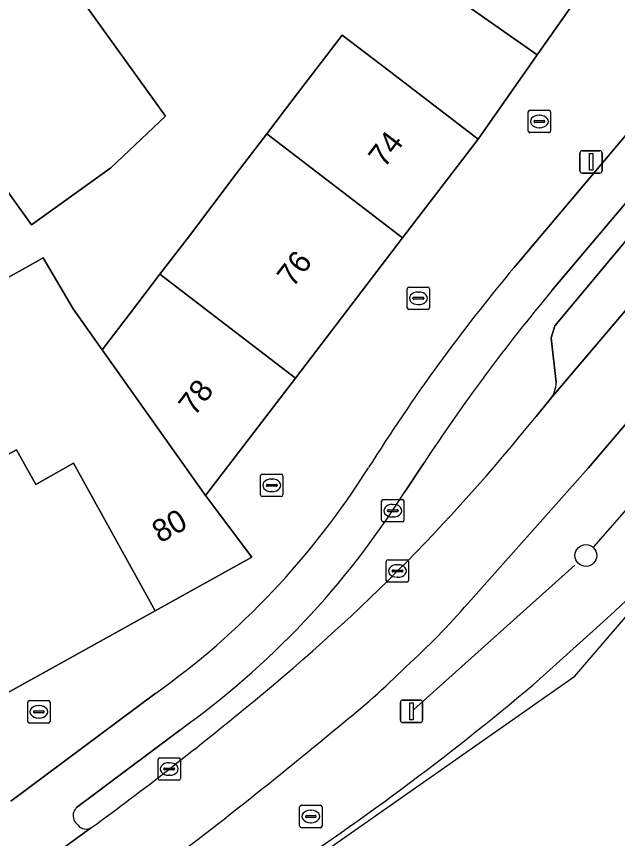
# Model space of a CAD drawing. Extents: x 161798 to 162385, y 382315 to 382833.
# Drawn here: x 162083.49 to 162110.37, y 382398.46 to 382435.21 of the extents above; entities that cross this region are included whole.
import ezdxf

# ---------------------------------------------------------------- set-up
doc = ezdxf.new("R2010")
doc.units = 0
for name, color, linetype in [('IMGEO_Berm_groen', 7, 'Continuous'), ('IMGEO_Berm_open', 7, 'Continuous'), ('IMGEO_Boom', 7, 'Continuous'), ('IMGEO_Brandkraan', 7, 'Continuous'), ('IMGEO_Erf', 7, 'Continuous'), ('IMGEO_Fietspad_open', 7, 'Continuous'), ('IMGEO_Hek', 7, 'Continuous'), ('IMGEO_Kolk', 7, 'Continuous'), ('IMGEO_Lichtmast', 7, 'Continuous'), ('IMGEO_Pand', 7, 'Continuous'), ('IMGEO_Pand_nummerreeks', 7, 'Continuous'), ('IMGEO_Parkeervlak_open', 7, 'Continuous'), ('IMGEO_Rijbaan_lokaal_gesloten', 7, 'Continuous'), ('IMGEO_Rioolput', 7, 'Continuous'), ('IMGEO_Voetpad_open', 7, 'Continuous')]:
    doc.layers.add(name, color=color, linetype=linetype)

msp = doc.modelspace()

# ---------------------------------------------------------------- linework, layer by layer
at = {"layer": 'IMGEO_Berm_groen'}
for points in [[(162125.612, 382434.552), (162120.902, 382428.979), (162110.353, 382416.539), (162109.049, 382415.022), (162103.688, 382408.99)], [(162106.592, 382405.337), (162109.577, 382408.014)]]:
    msp.add_lwpolyline(points, dxfattribs=at)
for centre, radius, start, end in [((162081.397, 382439.789), 42.47, 311.5684, 321.0515), ((162078.874, 382430.454), 32.809, 312.1823, 319.1404), ((162074.268, 382433.08), 37.884, 308.6101, 314.6784), ((162029.141, 382497.204), 120.159, 302.93494, 310.1334), ((161948.158, 382584.1), 234.626, 306.79636, 309.66129)]:
    msp.add_arc(centre, radius, start, end, dxfattribs=at)
at = {"layer": 'IMGEO_Berm_open'}
for points in [[(162107.568, 382421.385), (162111.56, 382426.163), (162119.662, 382435.751), (162122.394, 382438.904), (162121.495, 382439.648), (162121.007, 382439.035), (162107.436, 382422.958)], [(162107.628, 382418.839), (162107.403, 382420.841), (162107.568, 382421.385)], [(162106.724, 382417.326), (162107.361, 382418.099)], [(162101.704, 382415.242), (162100.853, 382413.958)], [(162090.795, 382403.314), (162087.048, 382400.504), (162086.178, 382399.848)], [(162086.133, 382399.185), (162086.227, 382399.076)]]:
    msp.add_lwpolyline(points, dxfattribs=at)
for centre, radius, start, end in [((162172.087, 382368.944), 84.245, 140.12197, 146.66278), ((162106.353, 382418.881), 1.276, 322.2013, 358.1188), ((162039.273, 382471.636), 86.598, 308.88423, 321.15953), ((162068.785, 382434.186), 37.914, 305.4862, 327.7566), ((161997.709, 382520.652), 150.853, 306.22157, 309.4863), ((162086.49, 382399.494), 0.472, 151.5927, 220.828), ((162086.452, 382399.525), 0.423, 130.3162, 152.9037), ((162086.609, 382399.371), 0.483, 217.7447, 299.8835)]:
    msp.add_arc(centre, radius, start, end, dxfattribs=at)
at = {"layer": 'IMGEO_Boom'}
msp.add_circle((162108.954, 382411.114), 0.489, dxfattribs=at)
at = {"layer": 'IMGEO_Brandkraan'}
for p, q in [((162100.961, 382422.183), (162100.961, 382423.035)), ((162101.036, 382423.109), (162101.888, 382423.109)), ((162101.962, 382423.035), (162101.962, 382422.183)), ((162101.449, 382422.889), (162101.474, 382422.889)), ((162101.22, 382422.603), (162101.22, 382422.615)), ((162101.658, 382422.566), (162101.26, 382422.566)), ((162101.263, 382422.652), (162101.661, 382422.652)), ((162101.472, 382422.329), (162101.447, 382422.329)), ((162101.704, 382422.615), (162101.704, 382422.603)), ((162101.888, 382422.109), (162101.036, 382422.109))]:
    msp.add_line(p, q, dxfattribs=at)
for points in [[(162100.961, 382422.183), (162100.961, 382423.035)], [(162101.036, 382423.109), (162101.888, 382423.109)], [(162101.962, 382423.035), (162101.962, 382422.183)], [(162101.888, 382422.109), (162101.036, 382422.109)]]:
    msp.add_lwpolyline(points, dxfattribs=at)
for centre, radius, start, end in [((162101.038, 382423.033), 0.0765, 91.552, 178.448), ((162101.038, 382423.033), 0.0765, 91.552, 178.448), ((162101.886, 382423.033), 0.0765, 1.552, 88.448), ((162101.886, 382423.033), 0.0765, 1.552, 88.448), ((162101.26, 382422.612), 0.0403, 85.8775, 175.7526), ((162101.257, 382422.602), 0.0366, 178.938, 274.7102), ((162101.661, 382422.609), 0.043, 264.8664, 352.4533), ((162101.665, 382422.614), 0.0386, 1.7309, 96.639), ((162101.038, 382422.185), 0.0765, 181.552, 268.448), ((162101.038, 382422.185), 0.0765, 181.552, 268.448), ((162101.886, 382422.185), 0.0765, 271.552, 358.448), ((162101.886, 382422.185), 0.0765, 271.552, 358.448)]:
    msp.add_arc(centre, radius, start, end, dxfattribs=at)
for centre, major_axis, ratio, start_param, end_param in [((162101.448, 382422.609), (-0.387, 0.002), 0.722429, 4.712389, 7.853982), ((162101.473, 382422.609), (-0.39, 0.002), 0.717154, 1.570796, 4.712389)]:
    msp.add_ellipse(centre, major_axis=major_axis, ratio=ratio, start_param=start_param, end_param=end_param, dxfattribs=at)
at = {"layer": 'IMGEO_Erf'}
msp.add_lwpolyline([(162071.617, 382446.168), (162081.935, 382453.69), (162087.988, 382445.269), (162082.525, 382441.34), (162090.145, 382430.746), (162087.7, 382428.445), (162084.155, 382425.896), (162078.92, 382433.174), (162080.398, 382434.237)], close=True, dxfattribs=at)
for points in [[(162093.309, 382428.173), (162094.677, 382429.96), (162095.524, 382431.067), (162096.045, 382431.747), (162098.051, 382434.367), (162100.165, 382432.762), (162104.135, 382429.722), (162106.77, 382433.488), (162103.834, 382435.552)], [(162063.964, 382417.707), (162069.387, 382420.712), (162071.471, 382416.951), (162078.434, 382420.889), (162082.981, 382423.46), (162084.469, 382424.301), (162084.681, 382424.421), (162086.03, 382422.143), (162087.327, 382420.313), (162088.589, 382421.962), (162088.916, 382422.389), (162089.904, 382423.68), (162091.22, 382425.398), (162093.309, 382428.173)]]:
    msp.add_lwpolyline(points, dxfattribs=at)
at = {"layer": 'IMGEO_Fietspad_open'}
for points in [[(162124.14, 382445.081), (162123.714, 382444.658), (162122.718, 382443.692), (162119.959, 382440.834), (162105.749, 382423.991)], [(162107.436, 382422.958), (162121.007, 382439.035), (162121.495, 382439.648)], [(162100.853, 382413.958), (162101.704, 382415.242)], [(162089.682, 382404.932), (162083.241, 382400.13)], [(162086.178, 382399.848), (162087.048, 382400.504), (162090.795, 382403.314)], [(162086.227, 382399.076), (162086.133, 382399.185)], [(162083.73, 382396.687), (162086.849, 382398.953)]]:
    msp.add_lwpolyline(points, dxfattribs=at)
for centre, radius, start, end in [((162168.099, 382371.768), 81.332, 140.05111, 147.85686), ((162172.087, 382368.944), 84.245, 140.12197, 146.66278), ((162068.901, 382434.139), 35.845, 305.4319, 327.8023), ((162068.785, 382434.186), 37.914, 305.4862, 327.7566), ((162086.49, 382399.494), 0.472, 151.5927, 220.828), ((162086.452, 382399.525), 0.423, 130.3162, 152.9037), ((162086.609, 382399.371), 0.483, 217.7447, 299.8835)]:
    msp.add_arc(centre, radius, start, end, dxfattribs=at)
at = {"layer": 'IMGEO_Hek'}
for points in [[(162109.311, 382411.499), (162114.573, 382417.51)], [(162101.245, 382404.22), (162108.453, 382410.679)]]:
    msp.add_lwpolyline(points, dxfattribs=at)
at = {"layer": 'IMGEO_Kolk'}
for p, q in [((162106.372, 382430.085), (162106.372, 382430.937)), ((162106.447, 382431.011), (162107.299, 382431.011)), ((162106.86, 382430.791), (162106.885, 382430.791)), ((162107.373, 382430.937), (162107.373, 382430.085)), ((162106.631, 382430.505), (162106.631, 382430.517)), ((162107.069, 382430.468), (162106.671, 382430.468)), ((162106.674, 382430.554), (162107.072, 382430.554)), ((162107.115, 382430.517), (162107.115, 382430.505)), ((162107.299, 382430.011), (162106.447, 382430.011)), ((162106.883, 382430.231), (162106.858, 382430.231)), ((162094.404, 382413.825), (162094.404, 382414.677)), ((162094.479, 382414.751), (162095.331, 382414.751)), ((162095.405, 382414.677), (162095.405, 382413.825)), ((162094.663, 382414.245), (162094.663, 382414.257)), ((162095.101, 382414.208), (162094.703, 382414.208)), ((162094.706, 382414.294), (162095.104, 382414.294)), ((162094.892, 382414.531), (162094.917, 382414.531)), ((162095.147, 382414.257), (162095.147, 382414.245)), ((162094.915, 382413.971), (162094.89, 382413.971)), ((162095.331, 382413.751), (162094.479, 382413.751)), ((162100.1, 382410.923), (162100.952, 382410.923)), ((162100.025, 382409.997), (162100.025, 382410.849)), ((162100.513, 382410.703), (162100.538, 382410.703)), ((162101.026, 382410.849), (162101.026, 382409.997)), ((162100.284, 382410.417), (162100.284, 382410.429)), ((162100.722, 382410.38), (162100.324, 382410.38)), ((162100.327, 382410.466), (162100.725, 382410.466)), ((162100.768, 382410.429), (162100.768, 382410.417)), ((162100.952, 382409.923), (162100.1, 382409.923)), ((162100.536, 382410.143), (162100.511, 382410.143)), ((162083.988, 382403.702), (162083.988, 382404.554)), ((162084.063, 382404.628), (162084.915, 382404.628)), ((162084.476, 382404.408), (162084.501, 382404.408)), ((162084.989, 382404.554), (162084.989, 382403.702)), ((162084.247, 382404.122), (162084.247, 382404.134)), ((162084.685, 382404.085), (162084.287, 382404.085)), ((162084.29, 382404.171), (162084.688, 382404.171)), ((162084.731, 382404.134), (162084.731, 382404.122)), ((162084.915, 382403.628), (162084.063, 382403.628)), ((162084.499, 382403.848), (162084.474, 382403.848)), ((162089.818, 382401.145), (162089.818, 382401.997)), ((162089.893, 382402.071), (162090.745, 382402.071)), ((162090.306, 382401.851), (162090.331, 382401.851)), ((162090.819, 382401.997), (162090.819, 382401.145)), ((162090.077, 382401.565), (162090.077, 382401.577)), ((162090.515, 382401.528), (162090.117, 382401.528)), ((162090.12, 382401.614), (162090.518, 382401.614)), ((162090.561, 382401.577), (162090.561, 382401.565)), ((162090.745, 382401.071), (162089.893, 382401.071)), ((162090.329, 382401.291), (162090.304, 382401.291))]:
    msp.add_line(p, q, dxfattribs=at)
for points in [[(162106.372, 382430.085), (162106.372, 382430.937)], [(162106.447, 382431.011), (162107.299, 382431.011)], [(162107.373, 382430.937), (162107.373, 382430.085)], [(162107.299, 382430.011), (162106.447, 382430.011)], [(162094.404, 382413.825), (162094.404, 382414.677)], [(162094.479, 382414.751), (162095.331, 382414.751)], [(162095.405, 382414.677), (162095.405, 382413.825)], [(162095.331, 382413.751), (162094.479, 382413.751)], [(162100.1, 382410.923), (162100.952, 382410.923)], [(162100.025, 382409.997), (162100.025, 382410.849)], [(162101.026, 382410.849), (162101.026, 382409.997)], [(162100.952, 382409.923), (162100.1, 382409.923)], [(162083.988, 382403.702), (162083.988, 382404.554)], [(162084.063, 382404.628), (162084.915, 382404.628)], [(162084.989, 382404.554), (162084.989, 382403.702)], [(162084.915, 382403.628), (162084.063, 382403.628)], [(162089.818, 382401.145), (162089.818, 382401.997)], [(162089.893, 382402.071), (162090.745, 382402.071)], [(162090.819, 382401.997), (162090.819, 382401.145)], [(162090.745, 382401.071), (162089.893, 382401.071)]]:
    msp.add_lwpolyline(points, dxfattribs=at)
for centre, radius, start, end in [((162106.449, 382430.935), 0.0765, 91.552, 178.448), ((162106.449, 382430.935), 0.0765, 91.552, 178.448), ((162107.297, 382430.935), 0.0765, 1.552, 88.448), ((162107.297, 382430.935), 0.0765, 1.552, 88.448), ((162106.671, 382430.514), 0.0403, 85.8775, 175.7526), ((162106.668, 382430.504), 0.0366, 178.938, 274.7102), ((162107.072, 382430.511), 0.043, 264.8664, 352.4533), ((162107.076, 382430.516), 0.0386, 1.7309, 96.639), ((162106.449, 382430.087), 0.0765, 181.552, 268.448), ((162106.449, 382430.087), 0.0765, 181.552, 268.448), ((162107.297, 382430.087), 0.0765, 271.552, 358.448), ((162107.297, 382430.087), 0.0765, 271.552, 358.448), ((162094.481, 382414.675), 0.0765, 91.552, 178.448), ((162094.481, 382414.675), 0.0765, 91.552, 178.448), ((162095.329, 382414.675), 0.0765, 1.552, 88.448), ((162095.329, 382414.675), 0.0765, 1.552, 88.448), ((162094.703, 382414.254), 0.0403, 85.8775, 175.7526), ((162094.7, 382414.244), 0.0366, 178.938, 274.7102), ((162095.104, 382414.251), 0.043, 264.8664, 352.4533), ((162095.108, 382414.256), 0.0386, 1.7309, 96.639), ((162094.481, 382413.827), 0.0765, 181.552, 268.448), ((162094.481, 382413.827), 0.0765, 181.552, 268.448), ((162095.329, 382413.827), 0.0765, 271.552, 358.448), ((162095.329, 382413.827), 0.0765, 271.552, 358.448), ((162100.102, 382410.847), 0.0765, 91.552, 178.448), ((162100.102, 382410.847), 0.0765, 91.552, 178.448), ((162100.95, 382410.847), 0.0765, 1.552, 88.448), ((162100.95, 382410.847), 0.0765, 1.552, 88.448), ((162100.324, 382410.426), 0.0403, 85.8775, 175.7526), ((162100.321, 382410.416), 0.0366, 178.938, 274.7102), ((162100.725, 382410.423), 0.043, 264.8664, 352.4533), ((162100.729, 382410.428), 0.0386, 1.7309, 96.639), ((162100.102, 382409.999), 0.0765, 181.552, 268.448), ((162100.102, 382409.999), 0.0765, 181.552, 268.448), ((162100.95, 382409.999), 0.0765, 271.552, 358.448), ((162100.95, 382409.999), 0.0765, 271.552, 358.448), ((162084.065, 382404.552), 0.0765, 91.552, 178.448), ((162084.065, 382404.552), 0.0765, 91.552, 178.448), ((162084.913, 382404.552), 0.0765, 1.552, 88.448), ((162084.913, 382404.552), 0.0765, 1.552, 88.448), ((162084.287, 382404.131), 0.0403, 85.8775, 175.7526), ((162084.284, 382404.121), 0.0366, 178.938, 274.7102), ((162084.688, 382404.128), 0.043, 264.8664, 352.4533), ((162084.692, 382404.133), 0.0386, 1.7309, 96.639), ((162084.065, 382403.704), 0.0765, 181.552, 268.448), ((162084.065, 382403.704), 0.0765, 181.552, 268.448), ((162084.913, 382403.704), 0.0765, 271.552, 358.448), ((162084.913, 382403.704), 0.0765, 271.552, 358.448), ((162089.895, 382401.995), 0.0765, 91.552, 178.448), ((162089.895, 382401.995), 0.0765, 91.552, 178.448), ((162090.743, 382401.995), 0.0765, 1.552, 88.448), ((162090.743, 382401.995), 0.0765, 1.552, 88.448), ((162090.117, 382401.574), 0.0403, 85.8775, 175.7526), ((162090.114, 382401.564), 0.0366, 178.938, 274.7102), ((162090.518, 382401.571), 0.043, 264.8664, 352.4533), ((162090.522, 382401.576), 0.0386, 1.7309, 96.639), ((162089.895, 382401.147), 0.0765, 181.552, 268.448), ((162089.895, 382401.147), 0.0765, 181.552, 268.448), ((162090.743, 382401.147), 0.0765, 271.552, 358.448), ((162090.743, 382401.147), 0.0765, 271.552, 358.448)]:
    msp.add_arc(centre, radius, start, end, dxfattribs=at)
for centre, major_axis, ratio, start_param, end_param in [((162106.859, 382430.511), (-0.387, 0.002), 0.722429, 4.712389, 7.853982), ((162106.884, 382430.511), (-0.39, 0.002), 0.717154, 1.570796, 4.712389), ((162094.891, 382414.251), (-0.387, 0.002), 0.722429, 4.712389, 7.853982), ((162094.916, 382414.251), (-0.39, 0.002), 0.717154, 1.570796, 4.712389), ((162100.512, 382410.423), (-0.387, 0.002), 0.722429, 4.712389, 7.853982), ((162100.537, 382410.423), (-0.39, 0.002), 0.717154, 1.570796, 4.712389), ((162084.475, 382404.128), (-0.387, 0.002), 0.722429, 4.712389, 7.853982), ((162084.5, 382404.128), (-0.39, 0.002), 0.717154, 1.570796, 4.712389), ((162090.305, 382401.571), (-0.387, 0.002), 0.722429, 4.712389, 7.853982), ((162090.33, 382401.571), (-0.39, 0.002), 0.717154, 1.570796, 4.712389)]:
    msp.add_ellipse(centre, major_axis=major_axis, ratio=ratio, start_param=start_param, end_param=end_param, dxfattribs=at)
at = {"layer": 'IMGEO_Lichtmast'}
for p, q in [((162108.689, 382428.304), (162108.689, 382429.104)), ((162108.689, 382429.104), (162108.689, 382428.304)), ((162108.789, 382429.204), (162109.579, 382429.204)), ((162109.579, 382429.204), (162108.789, 382429.204)), ((162109.679, 382429.104), (162109.679, 382428.304)), ((162109.679, 382428.304), (162109.679, 382429.104)), ((162109.579, 382428.204), (162108.789, 382428.204)), ((162108.789, 382428.204), (162109.579, 382428.204)), ((162100.658, 382403.75), (162100.658, 382404.55)), ((162100.658, 382404.55), (162100.658, 382403.75)), ((162100.758, 382404.65), (162101.548, 382404.65)), ((162101.548, 382404.65), (162100.758, 382404.65)), ((162101.648, 382404.55), (162101.648, 382403.75)), ((162101.648, 382403.75), (162101.648, 382404.55)), ((162101.548, 382403.65), (162100.758, 382403.65)), ((162100.758, 382403.65), (162101.548, 382403.65))]:
    msp.add_line(p, q, dxfattribs=at)
for points in [[(162109.109, 382429.079), (162109.259, 382429.079), (162109.259, 382428.329), (162109.109, 382428.329), (162109.109, 382429.079)], [(162101.078, 382404.525), (162101.228, 382404.525), (162101.228, 382403.775), (162101.078, 382403.775), (162101.078, 382404.525)]]:
    msp.add_lwpolyline(points, dxfattribs=at)
for centre, start, end in [((162108.789, 382429.104), 90, 180), ((162108.789, 382429.104), 90, 180), ((162109.579, 382429.104), 0, 90), ((162109.579, 382429.104), 360, 90), ((162108.789, 382428.304), 180, 270), ((162108.789, 382428.304), 180, 270), ((162109.579, 382428.304), 270, 0), ((162109.579, 382428.304), 270, 0), ((162100.758, 382404.55), 90, 180), ((162100.758, 382404.55), 90, 180), ((162101.548, 382404.55), 0, 90), ((162101.548, 382404.55), 360, 90), ((162100.758, 382403.75), 180, 270), ((162100.758, 382403.75), 180, 270), ((162101.548, 382403.75), 270, 0), ((162101.548, 382403.75), 270, 0)]:
    msp.add_arc(centre, 0.1, start, end, dxfattribs=at)
at = {"layer": 'IMGEO_Pand'}
for points in [[(162082.525, 382441.34), (162087.988, 382445.269), (162081.935, 382453.69), (162071.617, 382446.168), (162080.398, 382434.237), (162078.92, 382433.174), (162084.155, 382425.896), (162087.7, 382428.445), (162090.145, 382430.746)], [(162104.037, 382441.201), (162104.222, 382441.463), (162101.85, 382443.141), (162098.936, 382438.996), (162099.486, 382438.609), (162100.578, 382437.841), (162101.667, 382437.076), (162102.741, 382436.321), (162103.834, 382435.552), (162106.77, 382433.488), (162109.488, 382437.342), (162109.429, 382437.384)], [(162094.677, 382429.96), (162100.754, 382425.307), (162104.135, 382429.722), (162100.165, 382432.762), (162098.051, 382434.367), (162096.045, 382431.747), (162095.524, 382431.067)], [(162100.754, 382425.307), (162094.677, 382429.96), (162093.309, 382428.173), (162091.22, 382425.398), (162089.904, 382423.68), (162095.959, 382419.044)], [(162087.327, 382420.313), (162086.03, 382422.143), (162084.681, 382424.421), (162084.469, 382424.301), (162082.981, 382423.46), (162078.434, 382420.889), (162081.898, 382414.951), (162083.488, 382415.833), (162084.346, 382414.284), (162086.041, 382415.234), (162089.697, 382408.648), (162094.009, 382411.037), (162091.944, 382413.801)], [(162089.904, 382423.68), (162088.916, 382422.389), (162088.589, 382421.962), (162087.327, 382420.313), (162091.944, 382413.801), (162095.959, 382419.044)], [(162068.078, 382411.069), (162069.128, 382411.651), (162075.201, 382400.616), (162089.697, 382408.648), (162086.041, 382415.234), (162084.346, 382414.284), (162083.488, 382415.833), (162081.898, 382414.951), (162078.434, 382420.889), (162071.471, 382416.951), (162069.387, 382420.712), (162063.964, 382417.707)]]:
    msp.add_lwpolyline(points, close=True, dxfattribs=at)
at = {"layer": 'IMGEO_Parkeervlak_open'}
for points in [[(162107.361, 382418.099), (162125.768, 382439.772)], [(162122.394, 382438.904), (162119.662, 382435.751), (162111.56, 382426.163), (162107.568, 382421.385), (162107.403, 382420.841), (162107.628, 382418.839)]]:
    msp.add_lwpolyline(points, dxfattribs=at)
msp.add_arc((162106.353, 382418.881), 1.276, 322.2013, 358.1188, dxfattribs=at)
at = {"layer": 'IMGEO_Rijbaan_lokaal_gesloten'}
for points in [[(162050.268, 382372.421), (162072.514, 382380.58), (162108.457, 382405.716), (162118.152, 382417.002), (162130.306, 382431.424), (162145.022, 382444.832), (162160.813, 382456.745), (162180.588, 382467.067), (162185.966, 382468.979), (162201.279, 382474.422), (162245.387, 382486.842), (162282.905, 382497.501), (162306.448, 382506.279), (162315.724, 382511.35)], [(162135.713, 382448.474), (162135.326, 382448.155), (162132.571, 382445.884), (162127.821, 382441.79), (162126.366, 382440.452), (162125.768, 382439.772), (162107.361, 382418.099), (162106.724, 382417.326)], [(162103.688, 382408.99), (162109.049, 382415.022), (162110.353, 382416.539), (162120.902, 382428.979), (162125.612, 382434.552)], [(162109.577, 382408.014), (162106.592, 382405.337)], [(162086.849, 382398.953), (162083.73, 382396.687), (162079.438, 382393.941), (162078.755, 382393.516), (162077.704, 382392.859), (162073.002, 382390.066), (162070.341, 382388.637), (162066.752, 382386.877), (162060.841, 382384.17), (162060.222, 382383.932)]]:
    msp.add_lwpolyline(points, dxfattribs=at)
for centre, radius, start, end in [((162039.273, 382471.636), 86.598, 308.88423, 321.15953), ((162081.397, 382439.789), 42.47, 311.5684, 321.0515), ((162078.874, 382430.454), 32.809, 312.1823, 319.1404), ((162074.268, 382433.08), 37.884, 308.6101, 314.6784), ((162029.141, 382497.204), 120.159, 302.93494, 310.1334), ((161997.709, 382520.652), 150.853, 306.22157, 309.4863), ((161948.158, 382584.1), 234.626, 306.79636, 309.66129)]:
    msp.add_arc(centre, radius, start, end, dxfattribs=at)
at = {"layer": 'IMGEO_Rioolput'}
for p, q in [((162099.817, 382412.69), (162099.817, 382413.542)), ((162099.892, 382413.616), (162100.744, 382413.616)), ((162100.818, 382413.542), (162100.818, 382412.69)), ((162100.076, 382413.11), (162100.076, 382413.122)), ((162100.119, 382413.159), (162100.517, 382413.159)), ((162100.305, 382413.396), (162100.33, 382413.396)), ((162100.56, 382413.122), (162100.56, 382413.11)), ((162100.514, 382413.073), (162100.116, 382413.073)), ((162100.328, 382412.836), (162100.303, 382412.836)), ((162100.744, 382412.616), (162099.892, 382412.616)), ((162096.227, 382399.95), (162097.079, 382399.95)), ((162096.152, 382399.024), (162096.152, 382399.876)), ((162096.64, 382399.73), (162096.665, 382399.73)), ((162097.153, 382399.876), (162097.153, 382399.024)), ((162096.411, 382399.444), (162096.411, 382399.456)), ((162096.849, 382399.407), (162096.451, 382399.407)), ((162096.454, 382399.493), (162096.852, 382399.493)), ((162096.663, 382399.17), (162096.638, 382399.17)), ((162096.895, 382399.456), (162096.895, 382399.444)), ((162097.079, 382398.95), (162096.227, 382398.95))]:
    msp.add_line(p, q, dxfattribs=at)
for points in [[(162099.817, 382412.69), (162099.817, 382413.542)], [(162099.892, 382413.616), (162100.744, 382413.616)], [(162100.818, 382413.542), (162100.818, 382412.69)], [(162100.744, 382412.616), (162099.892, 382412.616)], [(162096.227, 382399.95), (162097.079, 382399.95)], [(162096.152, 382399.024), (162096.152, 382399.876)], [(162097.153, 382399.876), (162097.153, 382399.024)], [(162097.079, 382398.95), (162096.227, 382398.95)]]:
    msp.add_lwpolyline(points, dxfattribs=at)
for centre, radius, start, end in [((162099.894, 382413.54), 0.0765, 91.552, 178.448), ((162099.894, 382413.54), 0.0765, 91.552, 178.448), ((162100.742, 382413.54), 0.0765, 1.552, 88.448), ((162100.742, 382413.54), 0.0765, 1.552, 88.448), ((162100.116, 382413.119), 0.0403, 85.8775, 175.7526), ((162100.113, 382413.109), 0.0366, 178.938, 274.7102), ((162100.517, 382413.116), 0.043, 264.8664, 352.4533), ((162100.521, 382413.121), 0.0386, 1.7309, 96.639), ((162099.894, 382412.692), 0.0765, 181.552, 268.448), ((162099.894, 382412.692), 0.0765, 181.552, 268.448), ((162100.742, 382412.692), 0.0765, 271.552, 358.448), ((162100.742, 382412.692), 0.0765, 271.552, 358.448), ((162096.229, 382399.874), 0.0765, 91.552, 178.448), ((162096.229, 382399.874), 0.0765, 91.552, 178.448), ((162097.077, 382399.874), 0.0765, 1.552, 88.448), ((162097.077, 382399.874), 0.0765, 1.552, 88.448), ((162096.451, 382399.453), 0.0403, 85.8775, 175.7526), ((162096.448, 382399.443), 0.0366, 178.938, 274.7102), ((162096.852, 382399.45), 0.043, 264.8664, 352.4533), ((162096.856, 382399.455), 0.0386, 1.7309, 96.639), ((162096.229, 382399.026), 0.0765, 181.552, 268.448), ((162096.229, 382399.026), 0.0765, 181.552, 268.448), ((162097.077, 382399.026), 0.0765, 271.552, 358.448), ((162097.077, 382399.026), 0.0765, 271.552, 358.448)]:
    msp.add_arc(centre, radius, start, end, dxfattribs=at)
for centre, major_axis, ratio, start_param, end_param in [((162100.304, 382413.116), (-0.387, 0.002), 0.722429, 4.712389, 7.853982), ((162100.329, 382413.116), (-0.39, 0.002), 0.717154, 1.570796, 4.712389), ((162096.639, 382399.45), (-0.387, 0.002), 0.722429, 4.712389, 7.853982), ((162096.664, 382399.45), (-0.39, 0.002), 0.717154, 1.570796, 4.712389)]:
    msp.add_ellipse(centre, major_axis=major_axis, ratio=ratio, start_param=start_param, end_param=end_param, dxfattribs=at)
at = {"layer": 'IMGEO_Voetpad_open'}
for points in [[(162105.749, 382423.991), (162119.959, 382440.834)], [(162109.488, 382437.342), (162106.77, 382433.488), (162104.135, 382429.722), (162100.754, 382425.307), (162095.959, 382419.044), (162091.944, 382413.801), (162094.009, 382411.037), (162089.697, 382408.648), (162075.201, 382400.616), (162067.892, 382396.566), (162062.234, 382393.427), (162060.979, 382392.723), (162055.054, 382389.385), (162049.503, 382386.257), (162047.51, 382389.884), (162045.159, 382388.391), (162037.166, 382386.303), (162032.83, 382385.614), (162032.934, 382384.925), (162033.787, 382383.577), (162034.232, 382383.139), (162034.494, 382383.089), (162040.773, 382383.73)], [(162083.241, 382400.13), (162089.682, 382404.932)]]:
    msp.add_lwpolyline(points, dxfattribs=at)
for centre, radius, start, end in [((162168.099, 382371.768), 81.332, 140.05111, 147.85686), ((162068.901, 382434.139), 35.845, 305.4319, 327.8023)]:
    msp.add_arc(centre, radius, start, end, dxfattribs=at)

# ---------------------------------------------------------------- texts
at = {"layer": 'IMGEO_Pand_nummerreeks'}
for s, rotation, p in [('74', 52.5574, (162099.941, 382428.391)), ('76', 52.5631, (162095.853, 382423.051)), ('78', 52.5574, (162091.45, 382417.301)), ('80', 28.9859, (162089.912, 382411.648))]:
    msp.add_text(s, height=1, rotation=rotation, dxfattribs=at).set_placement(p)

doc.saveas('drawing.dxf')
